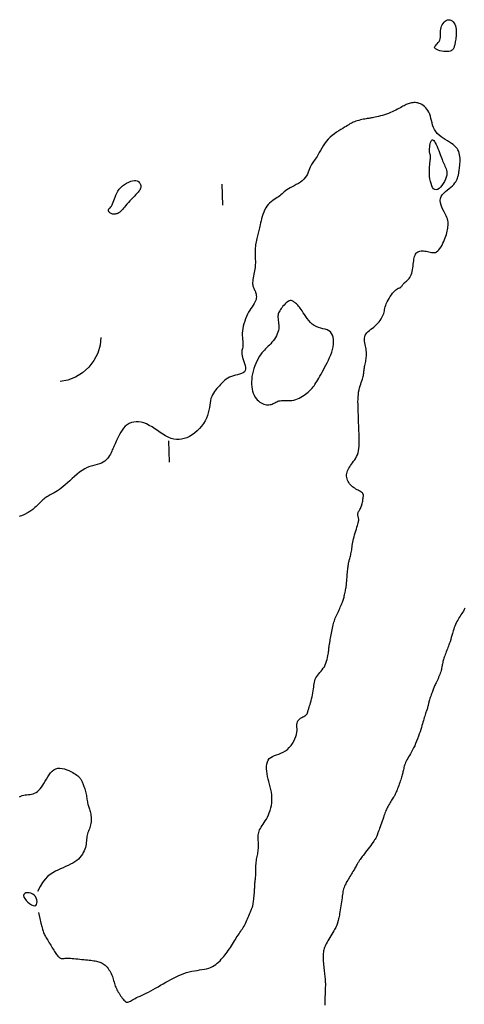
# Model space of a CAD drawing. Header units: millimetres. Extents: x 32690613 to 32693367, y 5343692 to 5344708.
# Tile 822 of 1009: x 32693179 to 32693200, y 5344105 to 5344152. Entities that reach past the tile are written whole.
import ezdxf

# ---------------------------------------------------------------- set-up
doc = ezdxf.new("R2010")
doc.units = ezdxf.units.MM
doc.header["$LTSCALE"] = 20
doc.layers.add('02-DGM_HL_492.50', color=92, linetype='Continuous')

msp = doc.modelspace()

# ---------------------------------------------------------------- linework, layer by layer
at = {"layer": '02-DGM_HL_492.50', "elevation": 492.5, "flags": 128}
for points in [[(32693199.077, 5344150.291), (32693199.066, 5344150.328), (32693199.077, 5344150.367), (32693199.105, 5344150.409), (32693199.143, 5344150.455), (32693199.188, 5344150.504), (32693199.234, 5344150.557), (32693199.277, 5344150.614), (32693199.312, 5344150.675), (32693199.334, 5344150.741), (32693199.347, 5344150.811), (32693199.352, 5344150.884), (32693199.353, 5344150.958), (32693199.352, 5344151.034), (32693199.353, 5344151.111), (32693199.359, 5344151.187), (32693199.372, 5344151.261), (32693199.395, 5344151.334), (32693199.427, 5344151.402), (32693199.467, 5344151.465), (32693199.513, 5344151.521), (32693199.564, 5344151.567), (32693199.618, 5344151.603), (32693199.674, 5344151.627), (32693199.73, 5344151.637), (32693199.786, 5344151.631), (32693199.839, 5344151.612), (32693199.89, 5344151.579), (32693199.937, 5344151.535), (32693199.98, 5344151.482), (32693200.016, 5344151.419), (32693200.047, 5344151.35), (32693200.069, 5344151.275), (32693200.084, 5344151.195), (32693200.091, 5344151.113), (32693200.093, 5344151.03), (32693200.09, 5344150.947), (32693200.083, 5344150.866), (32693200.073, 5344150.788), (32693200.063, 5344150.715), (32693200.052, 5344150.649), (32693200.043, 5344150.589), (32693200.034, 5344150.537), (32693200.026, 5344150.491), (32693200.017, 5344150.449), (32693200.008, 5344150.412), (32693199.998, 5344150.377), (32693199.987, 5344150.344), (32693199.974, 5344150.312), (32693199.958, 5344150.28), (32693199.938, 5344150.249), (32693199.914, 5344150.22), (32693199.883, 5344150.194), (32693199.845, 5344150.171), (32693199.798, 5344150.153), (32693199.741, 5344150.14), (32693199.672, 5344150.133), (32693199.591, 5344150.134), (32693199.503, 5344150.141), (32693199.411, 5344150.155), (32693199.322, 5344150.174), (32693199.238, 5344150.197), (32693199.166, 5344150.225), (32693199.111, 5344150.256)], [(32693199.62, 5344144.21), (32693199.585, 5344144.112), (32693199.538, 5344144.01), (32693199.48, 5344143.91), (32693199.416, 5344143.816), (32693199.347, 5344143.734), (32693199.276, 5344143.669), (32693199.206, 5344143.625), (32693199.139, 5344143.608), (32693199.079, 5344143.62), (32693199.024, 5344143.66), (32693198.976, 5344143.723), (32693198.934, 5344143.806), (32693198.899, 5344143.903), (32693198.871, 5344144.011), (32693198.849, 5344144.127), (32693198.834, 5344144.244), (32693198.826, 5344144.361), (32693198.823, 5344144.475), (32693198.825, 5344144.585), (32693198.831, 5344144.689), (32693198.838, 5344144.786), (32693198.847, 5344144.876), (32693198.856, 5344144.955), (32693198.864, 5344145.024), (32693198.87, 5344145.081), (32693198.873, 5344145.127), (32693198.875, 5344145.165), (32693198.875, 5344145.195), (32693198.873, 5344145.22), (32693198.869, 5344145.241), (32693198.865, 5344145.261), (32693198.859, 5344145.279), (32693198.852, 5344145.299), (32693198.845, 5344145.322), (32693198.838, 5344145.348), (32693198.832, 5344145.378), (32693198.828, 5344145.414), (32693198.825, 5344145.456), (32693198.825, 5344145.505), (32693198.829, 5344145.564), (32693198.836, 5344145.63), (32693198.847, 5344145.702), (32693198.862, 5344145.774), (32693198.881, 5344145.841), (32693198.903, 5344145.899), (32693198.928, 5344145.943), (32693198.957, 5344145.968), (32693198.99, 5344145.97), (32693199.025, 5344145.946), (32693199.063, 5344145.898), (32693199.102, 5344145.831), (32693199.142, 5344145.749), (32693199.182, 5344145.657), (32693199.222, 5344145.559), (32693199.261, 5344145.461), (32693199.297, 5344145.365), (32693199.33, 5344145.276), (32693199.361, 5344145.194), (32693199.391, 5344145.118), (32693199.419, 5344145.047), (32693199.446, 5344144.979), (32693199.473, 5344144.915), (32693199.5, 5344144.852), (32693199.528, 5344144.79), (32693199.556, 5344144.729), (32693199.584, 5344144.666), (32693199.61, 5344144.601), (32693199.63, 5344144.534), (32693199.643, 5344144.462), (32693199.647, 5344144.385), (32693199.64, 5344144.301)], [(32693184.974, 5344143.388), (32693184.911, 5344143.319), (32693184.842, 5344143.245), (32693184.77, 5344143.167), (32693184.697, 5344143.087), (32693184.625, 5344143.009), (32693184.556, 5344142.933), (32693184.493, 5344142.863), (32693184.437, 5344142.801), (32693184.39, 5344142.748), (32693184.352, 5344142.703), (32693184.321, 5344142.667), (32693184.295, 5344142.637), (32693184.274, 5344142.613), (32693184.257, 5344142.593), (32693184.241, 5344142.577), (32693184.226, 5344142.563), (32693184.211, 5344142.55), (32693184.194, 5344142.539), (32693184.177, 5344142.529), (32693184.159, 5344142.519), (32693184.14, 5344142.51), (32693184.12, 5344142.502), (32693184.098, 5344142.494), (32693184.074, 5344142.486), (32693184.049, 5344142.479), (32693184.022, 5344142.472), (32693183.995, 5344142.466), (32693183.966, 5344142.462), (32693183.936, 5344142.461), (32693183.905, 5344142.462), (32693183.874, 5344142.467), (32693183.842, 5344142.476), (32693183.811, 5344142.49), (32693183.78, 5344142.507), (32693183.751, 5344142.528), (32693183.726, 5344142.551), (32693183.706, 5344142.576), (32693183.691, 5344142.603), (32693183.682, 5344142.63), (32693183.682, 5344142.656), (32693183.691, 5344142.682), (32693183.707, 5344142.709), (32693183.729, 5344142.737), (32693183.756, 5344142.769), (32693183.786, 5344142.805), (32693183.818, 5344142.847), (32693183.849, 5344142.897), (32693183.879, 5344142.956), (32693183.907, 5344143.024), (32693183.933, 5344143.101), (32693183.961, 5344143.185), (32693183.992, 5344143.273), (32693184.028, 5344143.364), (32693184.071, 5344143.456), (32693184.123, 5344143.547), (32693184.186, 5344143.635), (32693184.262, 5344143.718), (32693184.348, 5344143.796), (32693184.441, 5344143.866), (32693184.538, 5344143.927), (32693184.636, 5344143.977), (32693184.732, 5344144.016), (32693184.823, 5344144.041), (32693184.906, 5344144.052), (32693184.979, 5344144.048), (32693185.041, 5344144.029), (32693185.093, 5344144), (32693185.134, 5344143.962), (32693185.166, 5344143.918), (32693185.189, 5344143.87), (32693185.203, 5344143.82), (32693185.209, 5344143.772), (32693185.207, 5344143.727), (32693185.197, 5344143.684), (32693185.179, 5344143.641), (32693185.154, 5344143.598), (32693185.12, 5344143.552), (32693185.079, 5344143.503), (32693185.03, 5344143.449)], [(32693193.041, 5344134.018), (32693193.099, 5344134.065), (32693193.153, 5344134.113), (32693193.203, 5344134.16), (32693193.25, 5344134.209), (32693193.295, 5344134.26), (32693193.339, 5344134.314), (32693193.382, 5344134.371), (32693193.425, 5344134.433), (32693193.468, 5344134.5), (32693193.513, 5344134.572), (32693193.56, 5344134.649), (32693193.608, 5344134.732), (32693193.657, 5344134.82), (32693193.709, 5344134.913), (32693193.764, 5344135.012), (32693193.821, 5344135.116), (32693193.88, 5344135.225), (32693193.941, 5344135.338), (32693194.002, 5344135.456), (32693194.061, 5344135.577), (32693194.117, 5344135.7), (32693194.168, 5344135.825), (32693194.213, 5344135.951), (32693194.25, 5344136.078), (32693194.278, 5344136.203), (32693194.295, 5344136.327), (32693194.302, 5344136.446), (32693194.298, 5344136.559), (32693194.281, 5344136.664), (32693194.252, 5344136.758), (32693194.208, 5344136.84), (32693194.151, 5344136.908), (32693194.079, 5344136.96), (32693193.995, 5344137.001), (32693193.901, 5344137.033), (32693193.801, 5344137.061), (32693193.697, 5344137.089), (32693193.591, 5344137.12), (32693193.488, 5344137.16), (32693193.388, 5344137.212), (32693193.296, 5344137.278), (32693193.21, 5344137.356), (32693193.131, 5344137.444), (32693193.058, 5344137.537), (32693192.99, 5344137.633), (32693192.928, 5344137.727), (32693192.872, 5344137.817), (32693192.819, 5344137.898), (32693192.772, 5344137.969), (32693192.728, 5344138.029), (32693192.687, 5344138.081), (32693192.649, 5344138.126), (32693192.613, 5344138.165), (32693192.579, 5344138.2), (32693192.546, 5344138.231), (32693192.513, 5344138.261), (32693192.481, 5344138.291), (32693192.448, 5344138.32), (32693192.414, 5344138.345), (32693192.379, 5344138.366), (32693192.342, 5344138.381), (32693192.303, 5344138.388), (32693192.262, 5344138.387), (32693192.217, 5344138.375), (32693192.169, 5344138.352), (32693192.119, 5344138.319), (32693192.068, 5344138.278), (32693192.016, 5344138.23), (32693191.965, 5344138.178), (32693191.916, 5344138.123), (32693191.87, 5344138.067), (32693191.828, 5344138.012), (32693191.791, 5344137.96), (32693191.759, 5344137.909), (32693191.732, 5344137.86), (32693191.711, 5344137.81), (32693191.695, 5344137.759), (32693191.684, 5344137.706), (32693191.678, 5344137.65), (32693191.678, 5344137.589), (32693191.683, 5344137.525), (32693191.691, 5344137.455), (32693191.701, 5344137.382), (32693191.71, 5344137.306), (32693191.716, 5344137.227), (32693191.719, 5344137.145), (32693191.714, 5344137.063), (32693191.702, 5344136.979), (32693191.679, 5344136.895), (32693191.647, 5344136.811), (32693191.608, 5344136.728), (32693191.562, 5344136.647), (32693191.51, 5344136.568), (32693191.455, 5344136.492), (32693191.397, 5344136.42), (32693191.337, 5344136.353), (32693191.277, 5344136.29), (32693191.217, 5344136.231), (32693191.156, 5344136.173), (32693191.096, 5344136.114), (32693191.036, 5344136.053), (32693190.976, 5344135.987), (32693190.916, 5344135.915), (32693190.857, 5344135.834), (32693190.798, 5344135.743), (32693190.741, 5344135.643), (32693190.685, 5344135.536), (32693190.633, 5344135.422), (32693190.585, 5344135.303), (32693190.542, 5344135.18), (32693190.505, 5344135.055), (32693190.475, 5344134.929), (32693190.453, 5344134.804), (32693190.438, 5344134.679), (32693190.431, 5344134.557), (32693190.432, 5344134.438), (32693190.44, 5344134.323), (32693190.456, 5344134.213), (32693190.48, 5344134.11), (32693190.511, 5344134.013), (32693190.55, 5344133.925), (32693190.595, 5344133.845), (32693190.645, 5344133.772), (32693190.7, 5344133.708), (32693190.759, 5344133.652), (32693190.82, 5344133.603), (32693190.883, 5344133.563), (32693190.947, 5344133.53), (32693191.01, 5344133.505), (32693191.073, 5344133.487), (32693191.134, 5344133.477), (32693191.194, 5344133.472), (32693191.252, 5344133.473), (32693191.307, 5344133.48), (32693191.358, 5344133.491), (32693191.407, 5344133.506), (32693191.451, 5344133.525), (32693191.493, 5344133.547), (32693191.534, 5344133.57), (32693191.575, 5344133.593), (32693191.618, 5344133.615), (32693191.665, 5344133.635), (32693191.717, 5344133.651), (32693191.776, 5344133.663), (32693191.842, 5344133.669), (32693191.915, 5344133.67), (32693191.993, 5344133.67), (32693192.076, 5344133.669), (32693192.162, 5344133.669), (32693192.25, 5344133.673), (32693192.339, 5344133.681), (32693192.428, 5344133.696), (32693192.515, 5344133.719), (32693192.6, 5344133.75), (32693192.682, 5344133.786), (32693192.761, 5344133.828), (32693192.837, 5344133.873), (32693192.909, 5344133.92), (32693192.977, 5344133.969)], [(32693180.177, 5344110.342), (32693180.106, 5344110.394), (32693180.025, 5344110.43), (32693179.941, 5344110.45), (32693179.86, 5344110.455), (32693179.787, 5344110.444), (32693179.729, 5344110.418), (32693179.69, 5344110.378), (32693179.678, 5344110.322), (32693179.695, 5344110.254), (32693179.738, 5344110.176), (32693179.801, 5344110.096), (32693179.877, 5344110.017), (32693179.961, 5344109.947), (32693180.046, 5344109.891), (32693180.127, 5344109.854), (32693180.197, 5344109.842), (32693180.251, 5344109.859), (32693180.288, 5344109.901), (32693180.309, 5344109.961), (32693180.314, 5344110.035), (32693180.303, 5344110.115), (32693180.277, 5344110.197), (32693180.235, 5344110.275)]]:
    msp.add_lwpolyline(points, close=True, dxfattribs=at)
for points in [[(32693180.376, 5344109.516), (32693180.443, 5344109.239), (32693180.496, 5344109.023), (32693180.536, 5344108.859), (32693180.568, 5344108.736), (32693180.594, 5344108.647), (32693180.616, 5344108.581), (32693180.636, 5344108.53), (32693180.659, 5344108.484), (32693180.684, 5344108.437), (32693180.713, 5344108.385), (32693180.745, 5344108.332), (32693180.779, 5344108.275), (32693180.815, 5344108.217), (32693180.852, 5344108.158), (32693180.889, 5344108.097), (32693180.926, 5344108.036), (32693180.963, 5344107.975), (32693180.998, 5344107.914), (32693181.033, 5344107.855), (32693181.068, 5344107.797), (32693181.102, 5344107.74), (32693181.136, 5344107.687), (32693181.169, 5344107.636), (32693181.202, 5344107.588), (32693181.235, 5344107.545), (32693181.268, 5344107.505), (32693181.3, 5344107.47), (32693181.331, 5344107.439), (32693181.362, 5344107.412), (32693181.392, 5344107.39), (32693181.42, 5344107.373), (32693181.447, 5344107.361), (32693181.473, 5344107.354), (32693181.499, 5344107.352), (32693181.527, 5344107.352), (32693181.557, 5344107.355), (32693181.592, 5344107.358), (32693181.633, 5344107.362), (32693181.682, 5344107.365), (32693181.739, 5344107.367), (32693181.807, 5344107.366), (32693181.883, 5344107.362), (32693181.966, 5344107.357), (32693182.055, 5344107.35), (32693182.148, 5344107.342), (32693182.242, 5344107.333), (32693182.336, 5344107.323), (32693182.429, 5344107.313), (32693182.519, 5344107.304), (32693182.606, 5344107.295), (32693182.689, 5344107.286), (32693182.769, 5344107.277), (32693182.845, 5344107.268), (32693182.917, 5344107.258), (32693182.986, 5344107.248), (32693183.051, 5344107.237), (32693183.112, 5344107.226), (32693183.17, 5344107.213), (32693183.224, 5344107.199), (32693183.277, 5344107.181), (32693183.328, 5344107.16), (32693183.377, 5344107.136), (32693183.426, 5344107.107), (32693183.474, 5344107.072), (32693183.523, 5344107.032), (32693183.571, 5344106.987), (32693183.617, 5344106.937), (32693183.663, 5344106.883), (32693183.706, 5344106.826), (32693183.746, 5344106.765), (32693183.783, 5344106.703), (32693183.815, 5344106.639), (32693183.844, 5344106.573), (32693183.868, 5344106.507), (32693183.889, 5344106.441), (32693183.908, 5344106.375), (32693183.926, 5344106.309), (32693183.944, 5344106.244), (32693183.962, 5344106.179), (32693183.982, 5344106.117), (32693184.004, 5344106.056), (32693184.028, 5344105.997), (32693184.054, 5344105.938), (32693184.082, 5344105.881), (32693184.113, 5344105.824), (32693184.145, 5344105.767), (32693184.179, 5344105.711), (32693184.215, 5344105.653), (32693184.253, 5344105.596), (32693184.292, 5344105.539), (32693184.332, 5344105.484), (32693184.373, 5344105.433), (32693184.413, 5344105.388), (32693184.453, 5344105.349), (32693184.492, 5344105.319), (32693184.53, 5344105.3), (32693184.567, 5344105.291), (32693184.602, 5344105.293), (32693184.639, 5344105.303), (32693184.677, 5344105.321), (32693184.718, 5344105.345), (32693184.764, 5344105.373), (32693184.815, 5344105.405), (32693184.872, 5344105.438), (32693184.937, 5344105.472), (32693185.01, 5344105.507), (32693185.089, 5344105.543), (32693185.174, 5344105.582), (32693185.265, 5344105.623), (32693185.362, 5344105.668), (32693185.463, 5344105.716), (32693185.568, 5344105.769), (32693185.677, 5344105.827), (32693185.79, 5344105.889), (32693185.905, 5344105.955), (32693186.022, 5344106.023), (32693186.142, 5344106.092), (32693186.262, 5344106.162), (32693186.384, 5344106.232), (32693186.507, 5344106.3), (32693186.629, 5344106.366), (32693186.752, 5344106.43), (32693186.874, 5344106.49), (32693186.997, 5344106.546), (32693187.12, 5344106.597), (32693187.244, 5344106.644), (32693187.367, 5344106.685), (32693187.491, 5344106.72), (32693187.615, 5344106.749), (32693187.738, 5344106.772), (32693187.86, 5344106.792), (32693187.979, 5344106.811), (32693188.094, 5344106.829), (32693188.205, 5344106.849), (32693188.311, 5344106.873), (32693188.411, 5344106.901), (32693188.503, 5344106.936), (32693188.589, 5344106.977), (32693188.669, 5344107.023), (32693188.744, 5344107.074), (32693188.815, 5344107.13), (32693188.881, 5344107.188), (32693188.945, 5344107.25), (32693189.006, 5344107.314), (32693189.065, 5344107.38), (32693189.123, 5344107.447), (32693189.178, 5344107.516), (32693189.233, 5344107.586), (32693189.286, 5344107.657), (32693189.337, 5344107.73), (32693189.388, 5344107.804), (32693189.437, 5344107.878), (32693189.486, 5344107.954), (32693189.533, 5344108.03), (32693189.58, 5344108.105), (32693189.626, 5344108.18), (32693189.67, 5344108.253), (32693189.714, 5344108.325), (32693189.758, 5344108.394), (32693189.8, 5344108.46), (32693189.842, 5344108.522), (32693189.883, 5344108.582), (32693189.923, 5344108.64), (32693189.963, 5344108.698), (32693190.002, 5344108.756), (32693190.04, 5344108.816), (32693190.077, 5344108.877), (32693190.113, 5344108.942), (32693190.149, 5344109.012), (32693190.183, 5344109.084), (32693190.216, 5344109.157), (32693190.248, 5344109.231), (32693190.278, 5344109.303), (32693190.306, 5344109.373), (32693190.332, 5344109.438), (32693190.356, 5344109.498), (32693190.377, 5344109.551), (32693190.396, 5344109.598), (32693190.413, 5344109.639), (32693190.428, 5344109.674), (32693190.441, 5344109.706), (32693190.453, 5344109.734), (32693190.463, 5344109.758), (32693190.472, 5344109.78), (32693190.479, 5344109.801), (32693190.486, 5344109.821), (32693190.492, 5344109.843), (32693190.497, 5344109.867), (32693190.503, 5344109.895), (32693190.508, 5344109.928), (32693190.514, 5344109.969), (32693190.52, 5344110.019), (32693190.527, 5344110.077), (32693190.534, 5344110.144), (32693190.542, 5344110.216), (32693190.55, 5344110.291), (32693190.557, 5344110.368), (32693190.564, 5344110.443), (32693190.57, 5344110.515), (32693190.575, 5344110.581), (32693190.578, 5344110.64), (32693190.581, 5344110.693), (32693190.583, 5344110.739), (32693190.584, 5344110.782), (32693190.586, 5344110.821), (32693190.587, 5344110.857), (32693190.59, 5344110.893), (32693190.593, 5344110.93), (32693190.597, 5344110.967), (32693190.602, 5344111.006), (32693190.608, 5344111.048), (32693190.614, 5344111.092), (32693190.62, 5344111.14), (32693190.626, 5344111.191), (32693190.63, 5344111.246), (32693190.634, 5344111.306), (32693190.636, 5344111.372), (32693190.637, 5344111.441), (32693190.638, 5344111.513), (32693190.638, 5344111.588), (32693190.64, 5344111.664), (32693190.642, 5344111.741), (32693190.646, 5344111.817), (32693190.653, 5344111.891), (32693190.661, 5344111.963), (32693190.672, 5344112.033), (32693190.684, 5344112.101), (32693190.697, 5344112.167), (32693190.71, 5344112.232), (32693190.723, 5344112.296), (32693190.734, 5344112.36), (32693190.743, 5344112.423), (32693190.75, 5344112.485), (32693190.754, 5344112.548), (32693190.757, 5344112.611), (32693190.758, 5344112.673), (32693190.757, 5344112.736), (32693190.756, 5344112.798), (32693190.754, 5344112.861), (32693190.751, 5344112.923), (32693190.749, 5344112.986), (32693190.748, 5344113.048), (32693190.748, 5344113.111), (32693190.752, 5344113.174), (32693190.759, 5344113.236), (32693190.772, 5344113.299), (32693190.79, 5344113.363), (32693190.815, 5344113.426), (32693190.847, 5344113.49), (32693190.886, 5344113.555), (32693190.93, 5344113.623), (32693190.978, 5344113.693), (32693191.029, 5344113.768), (32693191.08, 5344113.847), (32693191.131, 5344113.932), (32693191.181, 5344114.024), (32693191.228, 5344114.124), (32693191.271, 5344114.23), (32693191.309, 5344114.342), (32693191.341, 5344114.458), (32693191.367, 5344114.578), (32693191.385, 5344114.701), (32693191.395, 5344114.825), (32693191.395, 5344114.95), (32693191.385, 5344115.075), (32693191.367, 5344115.199), (32693191.342, 5344115.323), (32693191.313, 5344115.447), (32693191.281, 5344115.571), (32693191.248, 5344115.695), (32693191.217, 5344115.819), (32693191.189, 5344115.943), (32693191.166, 5344116.067), (32693191.15, 5344116.189), (32693191.142, 5344116.307), (32693191.143, 5344116.42), (32693191.155, 5344116.526), (32693191.178, 5344116.623), (32693191.216, 5344116.708), (32693191.268, 5344116.78), (32693191.335, 5344116.838), (32693191.416, 5344116.885), (32693191.508, 5344116.924), (32693191.608, 5344116.96), (32693191.712, 5344116.996), (32693191.819, 5344117.036), (32693191.924, 5344117.084), (32693192.027, 5344117.143), (32693192.123, 5344117.217), (32693192.213, 5344117.303), (32693192.294, 5344117.399), (32693192.367, 5344117.502), (32693192.43, 5344117.609), (32693192.482, 5344117.717), (32693192.524, 5344117.824), (32693192.553, 5344117.926), (32693192.57, 5344118.022), (32693192.577, 5344118.11), (32693192.578, 5344118.193), (32693192.575, 5344118.268), (32693192.572, 5344118.338), (32693192.572, 5344118.402), (32693192.578, 5344118.46), (32693192.593, 5344118.514), (32693192.619, 5344118.562), (32693192.656, 5344118.606), (32693192.699, 5344118.646), (32693192.748, 5344118.682), (32693192.799, 5344118.715), (32693192.849, 5344118.745), (32693192.897, 5344118.772), (32693192.939, 5344118.797), (32693192.975, 5344118.821), (32693193.003, 5344118.842), (32693193.025, 5344118.862), (32693193.042, 5344118.881), (32693193.055, 5344118.898), (32693193.064, 5344118.913), (32693193.07, 5344118.928), (32693193.075, 5344118.941), (32693193.079, 5344118.953), (32693193.083, 5344118.964), (32693193.085, 5344118.975), (32693193.088, 5344118.986), (32693193.09, 5344118.996), (32693193.092, 5344119.007), (32693193.095, 5344119.018), (32693193.098, 5344119.029), (32693193.101, 5344119.042), (32693193.106, 5344119.057), (32693193.111, 5344119.076), (32693193.119, 5344119.1), (32693193.128, 5344119.13), (32693193.139, 5344119.168), (32693193.154, 5344119.215), (32693193.171, 5344119.273), (32693193.191, 5344119.342), (32693193.214, 5344119.42), (32693193.238, 5344119.507), (32693193.262, 5344119.599), (32693193.286, 5344119.694), (32693193.309, 5344119.791), (32693193.329, 5344119.888), (32693193.346, 5344119.981), (32693193.358, 5344120.071), (32693193.369, 5344120.156), (32693193.378, 5344120.237), (32693193.387, 5344120.314), (32693193.4, 5344120.388), (32693193.416, 5344120.458), (32693193.438, 5344120.526), (32693193.468, 5344120.591), (32693193.506, 5344120.654), (32693193.552, 5344120.715), (32693193.602, 5344120.777), (32693193.657, 5344120.839), (32693193.712, 5344120.904), (32693193.767, 5344120.971), (32693193.819, 5344121.042), (32693193.867, 5344121.118), (32693193.908, 5344121.2), (32693193.944, 5344121.286), (32693193.974, 5344121.373), (32693193.999, 5344121.461), (32693194.02, 5344121.547), (32693194.036, 5344121.628), (32693194.05, 5344121.704), (32693194.06, 5344121.771), (32693194.068, 5344121.83), (32693194.073, 5344121.879), (32693194.078, 5344121.921), (32693194.081, 5344121.957), (32693194.083, 5344121.989), (32693194.085, 5344122.018), (32693194.087, 5344122.045), (32693194.09, 5344122.072), (32693194.094, 5344122.1), (32693194.098, 5344122.13), (32693194.104, 5344122.162), (32693194.111, 5344122.198), (32693194.118, 5344122.239), (32693194.127, 5344122.285), (32693194.137, 5344122.337), (32693194.148, 5344122.397), (32693194.159, 5344122.463), (32693194.172, 5344122.536), (32693194.185, 5344122.614), (32693194.2, 5344122.694), (32693194.215, 5344122.776), (32693194.23, 5344122.858), (32693194.247, 5344122.938), (32693194.264, 5344123.015), (32693194.281, 5344123.087), (32693194.299, 5344123.155), (32693194.318, 5344123.219), (32693194.339, 5344123.282), (32693194.36, 5344123.343), (32693194.384, 5344123.404), (32693194.409, 5344123.465), (32693194.436, 5344123.528), (32693194.465, 5344123.592), (32693194.496, 5344123.659), (32693194.527, 5344123.726), (32693194.559, 5344123.793), (32693194.59, 5344123.859), (32693194.62, 5344123.924), (32693194.649, 5344123.986), (32693194.675, 5344124.045), (32693194.698, 5344124.101), (32693194.718, 5344124.154), (32693194.736, 5344124.205), (32693194.753, 5344124.254), (32693194.767, 5344124.303), (32693194.781, 5344124.353), (32693194.795, 5344124.404), (32693194.808, 5344124.457), (32693194.821, 5344124.513), (32693194.834, 5344124.571), (32693194.847, 5344124.63), (32693194.859, 5344124.689), (32693194.871, 5344124.745), (32693194.881, 5344124.799), (32693194.891, 5344124.849), (32693194.898, 5344124.894), (32693194.904, 5344124.934), (32693194.908, 5344124.968), (32693194.912, 5344125.001), (32693194.914, 5344125.033), (32693194.917, 5344125.067), (32693194.919, 5344125.105), (32693194.922, 5344125.149), (32693194.925, 5344125.201), (32693194.93, 5344125.262), (32693194.936, 5344125.33), (32693194.942, 5344125.404), (32693194.95, 5344125.481), (32693194.957, 5344125.559), (32693194.965, 5344125.636), (32693194.972, 5344125.708), (32693194.979, 5344125.775), (32693194.986, 5344125.834), (32693194.993, 5344125.886), (32693195, 5344125.932), (32693195.007, 5344125.975), (32693195.014, 5344126.015), (32693195.022, 5344126.055), (32693195.032, 5344126.094), (32693195.042, 5344126.136), (32693195.055, 5344126.18), (32693195.068, 5344126.228), (32693195.082, 5344126.279), (32693195.096, 5344126.332), (32693195.111, 5344126.388), (32693195.124, 5344126.446), (32693195.137, 5344126.506), (32693195.149, 5344126.568), (32693195.159, 5344126.632), (32693195.169, 5344126.698), (32693195.178, 5344126.766), (32693195.187, 5344126.837), (32693195.198, 5344126.912), (32693195.211, 5344126.989), (32693195.226, 5344127.07), (32693195.245, 5344127.156), (32693195.268, 5344127.246), (32693195.294, 5344127.338), (32693195.322, 5344127.431), (32693195.35, 5344127.523), (32693195.379, 5344127.611), (32693195.405, 5344127.695), (32693195.43, 5344127.772), (32693195.45, 5344127.84), (32693195.466, 5344127.899), (32693195.478, 5344127.948), (32693195.486, 5344127.989), (32693195.49, 5344128.024), (32693195.491, 5344128.055), (32693195.49, 5344128.082), (32693195.486, 5344128.108), (32693195.48, 5344128.133), (32693195.474, 5344128.16), (32693195.466, 5344128.187), (32693195.459, 5344128.216), (32693195.454, 5344128.245), (32693195.45, 5344128.275), (32693195.448, 5344128.306), (32693195.451, 5344128.337), (32693195.457, 5344128.369), (32693195.469, 5344128.401), (32693195.485, 5344128.433), (32693195.504, 5344128.467), (32693195.525, 5344128.502), (32693195.547, 5344128.539), (32693195.57, 5344128.579), (32693195.592, 5344128.621), (32693195.611, 5344128.667), (32693195.629, 5344128.716), (32693195.643, 5344128.768), (32693195.656, 5344128.821), (32693195.666, 5344128.875), (32693195.675, 5344128.927), (32693195.683, 5344128.976), (32693195.689, 5344129.023), (32693195.695, 5344129.064), (32693195.7, 5344129.099), (32693195.704, 5344129.13), (32693195.708, 5344129.155), (32693195.711, 5344129.177), (32693195.712, 5344129.197), (32693195.711, 5344129.214), (32693195.709, 5344129.23), (32693195.705, 5344129.245), (32693195.698, 5344129.261), (32693195.689, 5344129.277), (32693195.676, 5344129.293), (32693195.66, 5344129.311), (32693195.639, 5344129.329), (32693195.614, 5344129.349), (32693195.583, 5344129.37), (32693195.547, 5344129.392), (32693195.505, 5344129.415), (32693195.458, 5344129.441), (32693195.408, 5344129.468), (32693195.355, 5344129.498), (32693195.301, 5344129.531), (32693195.246, 5344129.567), (32693195.194, 5344129.606), (32693195.143, 5344129.649), (32693195.097, 5344129.696), (32693195.054, 5344129.747), (32693195.016, 5344129.8), (32693194.984, 5344129.857), (32693194.957, 5344129.915), (32693194.937, 5344129.975), (32693194.923, 5344130.037), (32693194.917, 5344130.099), (32693194.919, 5344130.162), (32693194.927, 5344130.225), (32693194.943, 5344130.288), (32693194.965, 5344130.351), (32693194.992, 5344130.415), (32693195.026, 5344130.479), (32693195.063, 5344130.543), (32693195.106, 5344130.607), (32693195.152, 5344130.671), (32693195.2, 5344130.737), (32693195.25, 5344130.805), (32693195.299, 5344130.875), (32693195.345, 5344130.949), (32693195.388, 5344131.028), (32693195.426, 5344131.113), (32693195.458, 5344131.204), (32693195.481, 5344131.303), (32693195.498, 5344131.408), (32693195.509, 5344131.519), (32693195.514, 5344131.634), (32693195.515, 5344131.753), (32693195.514, 5344131.875), (32693195.51, 5344131.999), (32693195.505, 5344132.124), (32693195.5, 5344132.249), (32693195.496, 5344132.373), (32693195.491, 5344132.498), (32693195.486, 5344132.623), (32693195.481, 5344132.748), (32693195.476, 5344132.873), (32693195.471, 5344132.998), (32693195.466, 5344133.123), (32693195.461, 5344133.248), (32693195.457, 5344133.372), (32693195.455, 5344133.495), (32693195.454, 5344133.616), (32693195.456, 5344133.734), (32693195.461, 5344133.85), (32693195.471, 5344133.961), (32693195.485, 5344134.069), (32693195.504, 5344134.171), (32693195.527, 5344134.268), (32693195.554, 5344134.361), (32693195.581, 5344134.448), (32693195.609, 5344134.53), (32693195.636, 5344134.606), (32693195.66, 5344134.678), (32693195.681, 5344134.744), (32693195.697, 5344134.804), (32693195.709, 5344134.861), (32693195.718, 5344134.914), (32693195.724, 5344134.964), (32693195.73, 5344135.013), (32693195.735, 5344135.062), (32693195.741, 5344135.112), (32693195.748, 5344135.163), (32693195.757, 5344135.217), (32693195.769, 5344135.273), (32693195.781, 5344135.331), (32693195.795, 5344135.391), (32693195.808, 5344135.452), (32693195.82, 5344135.514), (32693195.831, 5344135.577), (32693195.84, 5344135.639), (32693195.847, 5344135.702), (32693195.851, 5344135.765), (32693195.853, 5344135.829), (32693195.851, 5344135.893), (32693195.848, 5344135.959), (32693195.841, 5344136.026), (32693195.832, 5344136.096), (32693195.82, 5344136.167), (32693195.806, 5344136.24), (32693195.791, 5344136.315), (32693195.777, 5344136.391), (32693195.766, 5344136.467), (32693195.761, 5344136.542), (32693195.763, 5344136.614), (32693195.775, 5344136.684), (32693195.797, 5344136.75), (32693195.832, 5344136.811), (32693195.878, 5344136.869), (32693195.933, 5344136.924), (32693195.995, 5344136.978), (32693196.062, 5344137.031), (32693196.131, 5344137.084), (32693196.2, 5344137.139), (32693196.268, 5344137.197), (32693196.332, 5344137.258), (32693196.392, 5344137.321), (32693196.448, 5344137.387), (32693196.498, 5344137.454), (32693196.544, 5344137.522), (32693196.583, 5344137.589), (32693196.617, 5344137.655), (32693196.645, 5344137.72), (32693196.666, 5344137.782), (32693196.683, 5344137.843), (32693196.697, 5344137.904), (32693196.71, 5344137.966), (32693196.724, 5344138.029), (32693196.741, 5344138.095), (32693196.763, 5344138.165), (32693196.791, 5344138.24), (32693196.828, 5344138.321), (32693196.872, 5344138.406), (32693196.921, 5344138.491), (32693196.974, 5344138.576), (32693197.029, 5344138.657), (32693197.085, 5344138.732), (32693197.139, 5344138.798), (32693197.19, 5344138.853), (32693197.238, 5344138.895), (32693197.281, 5344138.927), (32693197.319, 5344138.949), (32693197.354, 5344138.965), (32693197.386, 5344138.976), (32693197.414, 5344138.985), (32693197.439, 5344138.994), (32693197.46, 5344139.005), (32693197.479, 5344139.021), (32693197.497, 5344139.04), (32693197.514, 5344139.063), (32693197.531, 5344139.089), (32693197.549, 5344139.117), (32693197.57, 5344139.146), (32693197.595, 5344139.176), (32693197.624, 5344139.207), (32693197.658, 5344139.238), (32693197.697, 5344139.27), (32693197.738, 5344139.303), (32693197.781, 5344139.34), (32693197.824, 5344139.381), (32693197.865, 5344139.427), (32693197.904, 5344139.479), (32693197.938, 5344139.539), (32693197.966, 5344139.607), (32693197.99, 5344139.681), (32693198.009, 5344139.761), (32693198.025, 5344139.845), (32693198.039, 5344139.93), (32693198.051, 5344140.016), (32693198.062, 5344140.101), (32693198.072, 5344140.184), (32693198.083, 5344140.262), (32693198.096, 5344140.335), (32693198.11, 5344140.403), (32693198.127, 5344140.466), (32693198.148, 5344140.523), (32693198.173, 5344140.573), (32693198.202, 5344140.617), (32693198.237, 5344140.653), (32693198.278, 5344140.682), (32693198.324, 5344140.704), (32693198.375, 5344140.72), (32693198.429, 5344140.729), (32693198.487, 5344140.732), (32693198.548, 5344140.73), (32693198.61, 5344140.723), (32693198.672, 5344140.712), (32693198.735, 5344140.697), (32693198.799, 5344140.681), (32693198.861, 5344140.666), (32693198.923, 5344140.654), (32693198.985, 5344140.648), (32693199.045, 5344140.65), (32693199.104, 5344140.663), (32693199.162, 5344140.69), (32693199.218, 5344140.73), (32693199.271, 5344140.785), (32693199.323, 5344140.85), (32693199.372, 5344140.924), (32693199.418, 5344141.005), (32693199.461, 5344141.089), (32693199.501, 5344141.176), (32693199.537, 5344141.263), (32693199.569, 5344141.348), (32693199.598, 5344141.429), (32693199.623, 5344141.509), (32693199.644, 5344141.585), (32693199.663, 5344141.659), (32693199.678, 5344141.729), (32693199.69, 5344141.797), (32693199.7, 5344141.861), (32693199.707, 5344141.923), (32693199.71, 5344141.983), (32693199.709, 5344142.042), (32693199.703, 5344142.103), (32693199.69, 5344142.167), (32693199.671, 5344142.236), (32693199.644, 5344142.31), (32693199.608, 5344142.392), (32693199.563, 5344142.482), (32693199.512, 5344142.579), (32693199.461, 5344142.681), (32693199.413, 5344142.786), (32693199.373, 5344142.893), (32693199.345, 5344142.998), (32693199.333, 5344143.101), (32693199.342, 5344143.199), (32693199.376, 5344143.29), (32693199.429, 5344143.375), (32693199.499, 5344143.455), (32693199.579, 5344143.531), (32693199.665, 5344143.603), (32693199.753, 5344143.672), (32693199.838, 5344143.739), (32693199.914, 5344143.805), (32693199.978, 5344143.87), (32693200.03, 5344143.934), (32693200.073, 5344143.996), (32693200.106, 5344144.056), (32693200.132, 5344144.114), (32693200.152, 5344144.168), (32693200.167, 5344144.219), (32693200.179, 5344144.265), (32693200.189, 5344144.307), (32693200.198, 5344144.347), (32693200.205, 5344144.385), (32693200.211, 5344144.423), (32693200.217, 5344144.464), (32693200.224, 5344144.509), (32693200.23, 5344144.559), (32693200.238, 5344144.618), (32693200.246, 5344144.685), (32693200.255, 5344144.76), (32693200.262, 5344144.841), (32693200.268, 5344144.926), (32693200.271, 5344145.013), (32693200.27, 5344145.1), (32693200.264, 5344145.186), (32693200.251, 5344145.269), (32693200.232, 5344145.347), (32693200.205, 5344145.421), (32693200.17, 5344145.491), (32693200.127, 5344145.558), (32693200.076, 5344145.622), (32693200.015, 5344145.684), (32693199.944, 5344145.745), (32693199.863, 5344145.804), (32693199.773, 5344145.863), (32693199.675, 5344145.923), (32693199.574, 5344145.985), (32693199.472, 5344146.05), (32693199.372, 5344146.118), (32693199.277, 5344146.192), (32693199.192, 5344146.272), (32693199.119, 5344146.359), (32693199.06, 5344146.454), (32693199.014, 5344146.555), (32693198.977, 5344146.661), (32693198.947, 5344146.769), (32693198.92, 5344146.877), (32693198.895, 5344146.983), (32693198.868, 5344147.086), (32693198.837, 5344147.182), (32693198.798, 5344147.27), (32693198.753, 5344147.351), (32693198.703, 5344147.423), (32693198.647, 5344147.487), (32693198.589, 5344147.544), (32693198.527, 5344147.592), (32693198.464, 5344147.632), (32693198.401, 5344147.665), (32693198.337, 5344147.69), (32693198.274, 5344147.708), (32693198.212, 5344147.719), (32693198.152, 5344147.725), (32693198.092, 5344147.725), (32693198.035, 5344147.721), (32693197.98, 5344147.713), (32693197.927, 5344147.702), (32693197.876, 5344147.689), (32693197.828, 5344147.672), (32693197.78, 5344147.654), (32693197.731, 5344147.632), (32693197.682, 5344147.608), (32693197.63, 5344147.581), (32693197.576, 5344147.552), (32693197.517, 5344147.519), (32693197.453, 5344147.484), (32693197.385, 5344147.447), (32693197.312, 5344147.409), (32693197.234, 5344147.369), (32693197.153, 5344147.33), (32693197.068, 5344147.291), (32693196.98, 5344147.253), (32693196.889, 5344147.217), (32693196.796, 5344147.183), (32693196.701, 5344147.152), (32693196.607, 5344147.124), (32693196.515, 5344147.098), (32693196.427, 5344147.075), (32693196.344, 5344147.055), (32693196.269, 5344147.038), (32693196.202, 5344147.023), (32693196.145, 5344147.012), (32693196.095, 5344147.003), (32693196.052, 5344146.995), (32693196.011, 5344146.989), (32693195.972, 5344146.983), (32693195.931, 5344146.977), (32693195.886, 5344146.97), (32693195.835, 5344146.961), (32693195.776, 5344146.951), (32693195.711, 5344146.938), (32693195.641, 5344146.923), (32693195.569, 5344146.907), (32693195.495, 5344146.888), (32693195.423, 5344146.869), (32693195.353, 5344146.847), (32693195.288, 5344146.825), (32693195.23, 5344146.801), (32693195.176, 5344146.775), (32693195.124, 5344146.747), (32693195.072, 5344146.717), (32693195.018, 5344146.684), (32693194.96, 5344146.647), (32693194.896, 5344146.606), (32693194.822, 5344146.56), (32693194.738, 5344146.51), (32693194.646, 5344146.455), (32693194.548, 5344146.394), (32693194.445, 5344146.327), (32693194.342, 5344146.254), (32693194.239, 5344146.174), (32693194.14, 5344146.088), (32693194.046, 5344145.994), (32693193.96, 5344145.893), (32693193.881, 5344145.788), (32693193.809, 5344145.679), (32693193.744, 5344145.571), (32693193.683, 5344145.466), (32693193.627, 5344145.365), (32693193.575, 5344145.272), (32693193.527, 5344145.19), (32693193.481, 5344145.119), (32693193.438, 5344145.057), (32693193.397, 5344145.003), (32693193.359, 5344144.954), (32693193.323, 5344144.906), (32693193.289, 5344144.857), (32693193.257, 5344144.804), (32693193.227, 5344144.744), (32693193.199, 5344144.676), (32693193.171, 5344144.601), (32693193.142, 5344144.52), (32693193.108, 5344144.437), (32693193.069, 5344144.352), (32693193.023, 5344144.267), (32693192.968, 5344144.186), (32693192.902, 5344144.109), (32693192.824, 5344144.038), (32693192.736, 5344143.974), (32693192.641, 5344143.914), (32693192.543, 5344143.859), (32693192.444, 5344143.807), (32693192.347, 5344143.757), (32693192.255, 5344143.709), (32693192.171, 5344143.661), (32693192.098, 5344143.613), (32693192.034, 5344143.565), (32693191.976, 5344143.517), (32693191.923, 5344143.47), (32693191.872, 5344143.422), (32693191.821, 5344143.376), (32693191.767, 5344143.33), (32693191.709, 5344143.286), (32693191.646, 5344143.242), (32693191.577, 5344143.198), (32693191.504, 5344143.152), (32693191.431, 5344143.103), (32693191.357, 5344143.049), (32693191.285, 5344142.989), (32693191.217, 5344142.92), (32693191.155, 5344142.843), (32693191.099, 5344142.755), (32693191.05, 5344142.659), (32693191.006, 5344142.557), (32693190.968, 5344142.452), (32693190.935, 5344142.346), (32693190.906, 5344142.242), (32693190.88, 5344142.142), (32693190.857, 5344142.05), (32693190.837, 5344141.966), (32693190.818, 5344141.89), (32693190.801, 5344141.82), (32693190.785, 5344141.755), (32693190.77, 5344141.693), (32693190.755, 5344141.633), (32693190.741, 5344141.573), (32693190.726, 5344141.511), (32693190.71, 5344141.446), (32693190.694, 5344141.379), (32693190.678, 5344141.309), (32693190.662, 5344141.238), (32693190.648, 5344141.165), (32693190.635, 5344141.092), (32693190.623, 5344141.018), (32693190.614, 5344140.944), (32693190.608, 5344140.871), (32693190.603, 5344140.798), (32693190.601, 5344140.727), (32693190.601, 5344140.656), (32693190.601, 5344140.588), (32693190.603, 5344140.52), (32693190.605, 5344140.455), (32693190.607, 5344140.391), (32693190.61, 5344140.33), (32693190.612, 5344140.269), (32693190.612, 5344140.209), (32693190.612, 5344140.148), (32693190.61, 5344140.085), (32693190.606, 5344140.02), (32693190.599, 5344139.95), (32693190.589, 5344139.876), (32693190.577, 5344139.796), (32693190.562, 5344139.712), (32693190.545, 5344139.626), (32693190.529, 5344139.54), (32693190.514, 5344139.455), (32693190.5, 5344139.375), (32693190.49, 5344139.3), (32693190.484, 5344139.233), (32693190.483, 5344139.175), (32693190.487, 5344139.124), (32693190.495, 5344139.08), (32693190.506, 5344139.04), (32693190.521, 5344139.002), (32693190.538, 5344138.965), (32693190.556, 5344138.927), (32693190.576, 5344138.886), (32693190.597, 5344138.841), (32693190.617, 5344138.792), (32693190.635, 5344138.739), (32693190.649, 5344138.683), (32693190.658, 5344138.624), (32693190.662, 5344138.564), (32693190.657, 5344138.502), (32693190.644, 5344138.439), (32693190.621, 5344138.375), (32693190.588, 5344138.31), (32693190.549, 5344138.243), (32693190.504, 5344138.173), (32693190.454, 5344138.098), (32693190.402, 5344138.019), (32693190.348, 5344137.933), (32693190.295, 5344137.841), (32693190.243, 5344137.742), (32693190.194, 5344137.636), (32693190.149, 5344137.525), (32693190.108, 5344137.412), (32693190.072, 5344137.296), (32693190.043, 5344137.18), (32693190.02, 5344137.066), (32693190.004, 5344136.954), (32693189.997, 5344136.846), (32693189.996, 5344136.743), (32693190, 5344136.645), (32693190.006, 5344136.553), (32693190.014, 5344136.466), (32693190.02, 5344136.386), (32693190.024, 5344136.312), (32693190.023, 5344136.246), (32693190.017, 5344136.187), (32693190.006, 5344136.133), (32693189.993, 5344136.081), (32693189.981, 5344136.031), (32693189.971, 5344135.978), (32693189.967, 5344135.921), (32693189.97, 5344135.858), (32693189.983, 5344135.786), (32693190.007, 5344135.703), (32693190.039, 5344135.613), (32693190.073, 5344135.517), (32693190.107, 5344135.421), (32693190.134, 5344135.325), (32693190.151, 5344135.235), (32693190.153, 5344135.153), (32693190.136, 5344135.083), (32693190.096, 5344135.026), (32693190.035, 5344134.981), (32693189.959, 5344134.946), (32693189.871, 5344134.916), (32693189.775, 5344134.89), (32693189.675, 5344134.866), (32693189.575, 5344134.839), (32693189.479, 5344134.807), (32693189.391, 5344134.769), (32693189.309, 5344134.724), (32693189.234, 5344134.673), (32693189.163, 5344134.618), (32693189.097, 5344134.558), (32693189.034, 5344134.496), (32693188.973, 5344134.433), (32693188.913, 5344134.368), (32693188.853, 5344134.303), (32693188.794, 5344134.237), (32693188.737, 5344134.169), (32693188.683, 5344134.098), (32693188.634, 5344134.024), (32693188.589, 5344133.945), (32693188.551, 5344133.86), (32693188.519, 5344133.769), (32693188.495, 5344133.67), (32693188.476, 5344133.565), (32693188.46, 5344133.454), (32693188.442, 5344133.338), (32693188.421, 5344133.218), (32693188.393, 5344133.095), (32693188.355, 5344132.97), (32693188.305, 5344132.843), (32693188.24, 5344132.716), (32693188.161, 5344132.59), (32693188.071, 5344132.467), (32693187.97, 5344132.35), (32693187.861, 5344132.241), (32693187.746, 5344132.141), (32693187.627, 5344132.053), (32693187.505, 5344131.978), (32693187.382, 5344131.918), (32693187.259, 5344131.874), (32693187.135, 5344131.846), (32693187.01, 5344131.833), (32693186.885, 5344131.836), (32693186.759, 5344131.855), (32693186.633, 5344131.889), (32693186.506, 5344131.939), (32693186.378, 5344132.004), (32693186.25, 5344132.08), (32693186.122, 5344132.164), (32693185.993, 5344132.252), (32693185.864, 5344132.34), (32693185.736, 5344132.425), (32693185.608, 5344132.501), (32693185.48, 5344132.566), (32693185.353, 5344132.616), (32693185.228, 5344132.65), (32693185.105, 5344132.669), (32693184.986, 5344132.672), (32693184.872, 5344132.659), (32693184.762, 5344132.632), (32693184.66, 5344132.589), (32693184.564, 5344132.53), (32693184.477, 5344132.457), (32693184.398, 5344132.372), (32693184.327, 5344132.277), (32693184.262, 5344132.178), (32693184.204, 5344132.076), (32693184.152, 5344131.975), (32693184.106, 5344131.877), (32693184.065, 5344131.788), (32693184.029, 5344131.708), (32693183.997, 5344131.637), (32693183.968, 5344131.572), (32693183.94, 5344131.512), (32693183.915, 5344131.455), (32693183.889, 5344131.398), (32693183.863, 5344131.34), (32693183.835, 5344131.278), (32693183.805, 5344131.212), (32693183.771, 5344131.143), (32693183.733, 5344131.072), (32693183.689, 5344131.002), (32693183.639, 5344130.934), (32693183.581, 5344130.87), (32693183.515, 5344130.812), (32693183.438, 5344130.763), (32693183.351, 5344130.722), (32693183.255, 5344130.689), (32693183.151, 5344130.659), (32693183.04, 5344130.629), (32693182.924, 5344130.596), (32693182.805, 5344130.558), (32693182.683, 5344130.51), (32693182.561, 5344130.45), (32693182.439, 5344130.376), (32693182.318, 5344130.289), (32693182.198, 5344130.193), (32693182.081, 5344130.091), (32693181.967, 5344129.987), (32693181.856, 5344129.883), (32693181.748, 5344129.784), (32693181.645, 5344129.692), (32693181.547, 5344129.61), (32693181.453, 5344129.537), (32693181.364, 5344129.473), (32693181.281, 5344129.417), (32693181.202, 5344129.367), (32693181.128, 5344129.324), (32693181.059, 5344129.285), (32693180.995, 5344129.249), (32693180.936, 5344129.217), (32693180.882, 5344129.186), (32693180.83, 5344129.156), (32693180.781, 5344129.126), (32693180.733, 5344129.095), (32693180.686, 5344129.061), (32693180.638, 5344129.024), (32693180.589, 5344128.983), (32693180.537, 5344128.937), (32693180.484, 5344128.887), (32693180.429, 5344128.834), (32693180.374, 5344128.78), (32693180.319, 5344128.726), (32693180.265, 5344128.674), (32693180.211, 5344128.623), (32693180.16, 5344128.577), (32693180.111, 5344128.536), (32693180.064, 5344128.5), (32693180.019, 5344128.468), (32693179.978, 5344128.44), (32693179.938, 5344128.415), (32693179.901, 5344128.393), (32693179.867, 5344128.374), (32693179.835, 5344128.356), (32693179.805, 5344128.34), (32693179.777, 5344128.325), (32693179.749, 5344128.31), (32693179.72, 5344128.296), (32693179.69, 5344128.282), (32693179.655, 5344128.268), (32693179.617, 5344128.253), (32693179.573, 5344128.238), (32693179.522, 5344128.22), (32693179.466, 5344128.202)], [(32693189.08, 5344142.881), (32693189.041, 5344143.88)], [(32693183.319, 5344136.651), (32693183.289, 5344136.277), (32693183.176, 5344135.911), (32693182.992, 5344135.565), (32693182.748, 5344135.253), (32693182.456, 5344134.985), (32693182.126, 5344134.775), (32693181.77, 5344134.634), (32693181.399, 5344134.575)], [(32693186.512, 5344131.772), (32693186.551, 5344130.773)], [(32693200.502, 5344123.875), (32693200.466, 5344123.808), (32693200.428, 5344123.743), (32693200.389, 5344123.68), (32693200.35, 5344123.62), (32693200.311, 5344123.561), (32693200.272, 5344123.502), (32693200.233, 5344123.442), (32693200.195, 5344123.382), (32693200.157, 5344123.319), (32693200.122, 5344123.253), (32693200.088, 5344123.183), (32693200.056, 5344123.11), (32693200.025, 5344123.036), (32693199.997, 5344122.961), (32693199.971, 5344122.888), (32693199.948, 5344122.817), (32693199.926, 5344122.75), (32693199.908, 5344122.688), (32693199.891, 5344122.632), (32693199.877, 5344122.582), (32693199.866, 5344122.538), (32693199.856, 5344122.499), (32693199.847, 5344122.464), (32693199.84, 5344122.434), (32693199.834, 5344122.408), (32693199.829, 5344122.385), (32693199.825, 5344122.365), (32693199.82, 5344122.347), (32693199.815, 5344122.329), (32693199.808, 5344122.31), (32693199.801, 5344122.288), (32693199.791, 5344122.261), (32693199.778, 5344122.229), (32693199.762, 5344122.189), (32693199.743, 5344122.141), (32693199.721, 5344122.086), (32693199.696, 5344122.025), (32693199.67, 5344121.96), (32693199.644, 5344121.892), (32693199.617, 5344121.824), (32693199.591, 5344121.756), (32693199.567, 5344121.691), (32693199.545, 5344121.629), (32693199.525, 5344121.571), (32693199.508, 5344121.516), (32693199.491, 5344121.463), (32693199.477, 5344121.411), (32693199.464, 5344121.361), (32693199.452, 5344121.31), (32693199.441, 5344121.26), (32693199.431, 5344121.209), (32693199.422, 5344121.157), (32693199.412, 5344121.104), (32693199.401, 5344121.049), (32693199.389, 5344120.993), (32693199.374, 5344120.935), (32693199.357, 5344120.874), (32693199.337, 5344120.812), (32693199.314, 5344120.748), (32693199.287, 5344120.682), (32693199.259, 5344120.616), (32693199.229, 5344120.55), (32693199.199, 5344120.485), (32693199.169, 5344120.423), (32693199.141, 5344120.364), (32693199.115, 5344120.309), (32693199.091, 5344120.259), (32693199.071, 5344120.213), (32693199.052, 5344120.17), (32693199.034, 5344120.128), (32693199.017, 5344120.086), (32693199.001, 5344120.044), (32693198.984, 5344120), (32693198.966, 5344119.952), (32693198.947, 5344119.9), (32693198.927, 5344119.845), (32693198.907, 5344119.787), (32693198.886, 5344119.729), (32693198.866, 5344119.671), (32693198.848, 5344119.615), (32693198.831, 5344119.561), (32693198.816, 5344119.511), (32693198.803, 5344119.466), (32693198.793, 5344119.425), (32693198.783, 5344119.387), (32693198.775, 5344119.351), (32693198.767, 5344119.316), (32693198.759, 5344119.28), (32693198.749, 5344119.243), (32693198.738, 5344119.204), (32693198.726, 5344119.162), (32693198.711, 5344119.116), (32693198.695, 5344119.067), (32693198.677, 5344119.016), (32693198.659, 5344118.961), (32693198.64, 5344118.904), (32693198.621, 5344118.844), (32693198.601, 5344118.782), (32693198.582, 5344118.717), (32693198.562, 5344118.65), (32693198.542, 5344118.579), (32693198.52, 5344118.505), (32693198.497, 5344118.426), (32693198.472, 5344118.341), (32693198.445, 5344118.251), (32693198.415, 5344118.155), (32693198.381, 5344118.052), (32693198.345, 5344117.945), (32693198.306, 5344117.833), (32693198.264, 5344117.721), (32693198.221, 5344117.608), (32693198.175, 5344117.496), (32693198.128, 5344117.388), (32693198.08, 5344117.286), (32693198.031, 5344117.189), (32693197.983, 5344117.099), (32693197.934, 5344117.015), (32693197.888, 5344116.936), (32693197.843, 5344116.861), (32693197.801, 5344116.79), (32693197.763, 5344116.722), (32693197.729, 5344116.657), (32693197.701, 5344116.594), (32693197.676, 5344116.534), (32693197.656, 5344116.475), (32693197.639, 5344116.418), (32693197.624, 5344116.363), (32693197.611, 5344116.309), (32693197.6, 5344116.257), (32693197.589, 5344116.207), (32693197.577, 5344116.158), (32693197.566, 5344116.109), (32693197.553, 5344116.06), (32693197.54, 5344116.01), (32693197.525, 5344115.958), (32693197.509, 5344115.904), (32693197.491, 5344115.847), (32693197.471, 5344115.786), (32693197.448, 5344115.72), (32693197.425, 5344115.652), (32693197.399, 5344115.582), (32693197.374, 5344115.511), (32693197.349, 5344115.442), (32693197.324, 5344115.377), (32693197.301, 5344115.315), (32693197.279, 5344115.26), (32693197.261, 5344115.212), (32693197.243, 5344115.17), (32693197.227, 5344115.132), (32693197.211, 5344115.097), (32693197.194, 5344115.064), (32693197.176, 5344115.03), (32693197.155, 5344114.995), (32693197.131, 5344114.956), (32693197.103, 5344114.912), (32693197.072, 5344114.864), (32693197.039, 5344114.814), (32693197.005, 5344114.76), (32693196.97, 5344114.705), (32693196.935, 5344114.65), (32693196.902, 5344114.595), (32693196.871, 5344114.541), (32693196.844, 5344114.488), (32693196.819, 5344114.436), (32693196.795, 5344114.384), (32693196.773, 5344114.331), (32693196.751, 5344114.274), (32693196.728, 5344114.214), (32693196.705, 5344114.148), (32693196.679, 5344114.076), (32693196.651, 5344113.997), (32693196.621, 5344113.913), (32693196.59, 5344113.826), (32693196.559, 5344113.738), (32693196.528, 5344113.652), (32693196.499, 5344113.569), (32693196.471, 5344113.492), (32693196.447, 5344113.424), (32693196.426, 5344113.366), (32693196.409, 5344113.316), (32693196.394, 5344113.275), (32693196.381, 5344113.24), (32693196.37, 5344113.21), (32693196.36, 5344113.184), (32693196.351, 5344113.16), (32693196.342, 5344113.136), (32693196.332, 5344113.112), (32693196.32, 5344113.087), (32693196.306, 5344113.059), (32693196.289, 5344113.026), (32693196.267, 5344112.989), (32693196.24, 5344112.945), (32693196.206, 5344112.894), (32693196.164, 5344112.835), (32693196.115, 5344112.766), (32693196.059, 5344112.69), (32693195.999, 5344112.609), (32693195.936, 5344112.526), (32693195.873, 5344112.443), (32693195.812, 5344112.362), (32693195.754, 5344112.287), (32693195.702, 5344112.219), (32693195.657, 5344112.161), (32693195.618, 5344112.11), (32693195.586, 5344112.067), (32693195.558, 5344112.029), (32693195.533, 5344111.996), (32693195.511, 5344111.964), (32693195.491, 5344111.934), (32693195.471, 5344111.902), (32693195.452, 5344111.869), (32693195.431, 5344111.834), (32693195.41, 5344111.796), (32693195.387, 5344111.756), (32693195.364, 5344111.713), (32693195.338, 5344111.668), (32693195.311, 5344111.62), (32693195.282, 5344111.569), (32693195.251, 5344111.515), (32693195.218, 5344111.459), (32693195.183, 5344111.401), (32693195.148, 5344111.342), (32693195.112, 5344111.282), (32693195.075, 5344111.222), (32693195.039, 5344111.163), (32693195.003, 5344111.105), (32693194.969, 5344111.048), (32693194.935, 5344110.992), (32693194.903, 5344110.936), (32693194.873, 5344110.881), (32693194.845, 5344110.824), (32693194.819, 5344110.767), (32693194.797, 5344110.707), (32693194.777, 5344110.645), (32693194.76, 5344110.581), (32693194.745, 5344110.513), (32693194.733, 5344110.442), (32693194.722, 5344110.367), (32693194.712, 5344110.289), (32693194.702, 5344110.207), (32693194.692, 5344110.121), (32693194.68, 5344110.032), (32693194.667, 5344109.938), (32693194.652, 5344109.843), (32693194.636, 5344109.747), (32693194.62, 5344109.653), (32693194.604, 5344109.562), (32693194.589, 5344109.477), (32693194.574, 5344109.4), (32693194.56, 5344109.331), (32693194.548, 5344109.274), (32693194.538, 5344109.226), (32693194.529, 5344109.187), (32693194.522, 5344109.156), (32693194.515, 5344109.13), (32693194.51, 5344109.11), (32693194.505, 5344109.093), (32693194.501, 5344109.079), (32693194.497, 5344109.066), (32693194.493, 5344109.053), (32693194.49, 5344109.042), (32693194.487, 5344109.03), (32693194.483, 5344109.018), (32693194.48, 5344109.005), (32693194.476, 5344108.991), (32693194.471, 5344108.976), (32693194.465, 5344108.959), (32693194.458, 5344108.94), (32693194.449, 5344108.917), (32693194.437, 5344108.889), (32693194.422, 5344108.856), (32693194.402, 5344108.817), (32693194.377, 5344108.77), (32693194.347, 5344108.715), (32693194.311, 5344108.652), (32693194.269, 5344108.581), (32693194.224, 5344108.505), (32693194.177, 5344108.425), (32693194.13, 5344108.345), (32693194.083, 5344108.265), (32693194.038, 5344108.188), (32693193.997, 5344108.116), (32693193.96, 5344108.05), (32693193.929, 5344107.989), (32693193.901, 5344107.932), (32693193.878, 5344107.877), (32693193.858, 5344107.823), (32693193.842, 5344107.768), (32693193.83, 5344107.711), (32693193.821, 5344107.65), (32693193.814, 5344107.585), (32693193.81, 5344107.515), (32693193.808, 5344107.442), (32693193.809, 5344107.366), (32693193.811, 5344107.288), (32693193.815, 5344107.209), (32693193.821, 5344107.129), (32693193.827, 5344107.05), (32693193.835, 5344106.972), (32693193.844, 5344106.895), (32693193.852, 5344106.819), (32693193.861, 5344106.746), (32693193.87, 5344106.674), (32693193.879, 5344106.605), (32693193.887, 5344106.538), (32693193.894, 5344106.475), (32693193.9, 5344106.414), (32693193.905, 5344106.355), (32693193.909, 5344106.297), (32693193.912, 5344106.24), (32693193.914, 5344106.183), (32693193.914, 5344106.123), (32693193.914, 5344106.062), (32693193.913, 5344105.997), (32693193.911, 5344105.928), (32693193.908, 5344105.857), (32693193.905, 5344105.783), (32693193.902, 5344105.709), (32693193.899, 5344105.635), (32693193.896, 5344105.563), (32693193.893, 5344105.494), (32693193.891, 5344105.429), (32693193.889, 5344105.369), (32693193.889, 5344105.313), (32693193.889, 5344105.259), (32693193.89, 5344105.207), (32693193.891, 5344105.154)], [(32693179.491, 5344114.976), (32693179.55, 5344115.015), (32693179.614, 5344115.043), (32693179.682, 5344115.061), (32693179.754, 5344115.072), (32693179.829, 5344115.078), (32693179.905, 5344115.084), (32693179.981, 5344115.091), (32693180.056, 5344115.102), (32693180.13, 5344115.121), (32693180.2, 5344115.15), (32693180.268, 5344115.189), (32693180.334, 5344115.237), (32693180.397, 5344115.295), (32693180.459, 5344115.362), (32693180.52, 5344115.438), (32693180.58, 5344115.522), (32693180.639, 5344115.614), (32693180.697, 5344115.713), (32693180.757, 5344115.817), (32693180.819, 5344115.92), (32693180.883, 5344116.02), (32693180.952, 5344116.112), (32693181.026, 5344116.192), (32693181.107, 5344116.257), (32693181.195, 5344116.303), (32693181.292, 5344116.327), (32693181.394, 5344116.331), (32693181.5, 5344116.318), (32693181.608, 5344116.293), (32693181.713, 5344116.258), (32693181.814, 5344116.216), (32693181.909, 5344116.171), (32693181.995, 5344116.126), (32693182.069, 5344116.083), (32693182.132, 5344116.044), (32693182.186, 5344116.008), (32693182.232, 5344115.973), (32693182.27, 5344115.94), (32693182.302, 5344115.909), (32693182.329, 5344115.878), (32693182.353, 5344115.848), (32693182.374, 5344115.817), (32693182.392, 5344115.786), (32693182.41, 5344115.754), (32693182.426, 5344115.72), (32693182.441, 5344115.685), (32693182.457, 5344115.647), (32693182.472, 5344115.606), (32693182.489, 5344115.561), (32693182.507, 5344115.513), (32693182.526, 5344115.462), (32693182.546, 5344115.407), (32693182.565, 5344115.35), (32693182.584, 5344115.292), (32693182.602, 5344115.231), (32693182.618, 5344115.17), (32693182.632, 5344115.108), (32693182.644, 5344115.046), (32693182.653, 5344114.984), (32693182.662, 5344114.923), (32693182.669, 5344114.863), (32693182.677, 5344114.804), (32693182.685, 5344114.747), (32693182.695, 5344114.691), (32693182.706, 5344114.638), (32693182.72, 5344114.588), (32693182.735, 5344114.539), (32693182.752, 5344114.491), (32693182.769, 5344114.443), (32693182.787, 5344114.393), (32693182.804, 5344114.341), (32693182.819, 5344114.286), (32693182.833, 5344114.226), (32693182.845, 5344114.162), (32693182.854, 5344114.093), (32693182.86, 5344114.022), (32693182.863, 5344113.948), (32693182.862, 5344113.874), (32693182.858, 5344113.8), (32693182.851, 5344113.729), (32693182.839, 5344113.659), (32693182.823, 5344113.594), (32693182.803, 5344113.532), (32693182.782, 5344113.472), (32693182.759, 5344113.413), (32693182.737, 5344113.355), (32693182.715, 5344113.297), (32693182.696, 5344113.237), (32693182.68, 5344113.175), (32693182.667, 5344113.111), (32693182.658, 5344113.043), (32693182.65, 5344112.973), (32693182.643, 5344112.901), (32693182.635, 5344112.827), (32693182.624, 5344112.751), (32693182.61, 5344112.673), (32693182.591, 5344112.593), (32693182.566, 5344112.513), (32693182.535, 5344112.432), (32693182.496, 5344112.351), (32693182.45, 5344112.271), (32693182.395, 5344112.193), (32693182.333, 5344112.117), (32693182.262, 5344112.045), (32693182.182, 5344111.977), (32693182.092, 5344111.913), (32693181.994, 5344111.854), (32693181.889, 5344111.797), (32693181.778, 5344111.742), (32693181.662, 5344111.689), (32693181.543, 5344111.635), (32693181.421, 5344111.581), (32693181.299, 5344111.525), (32693181.176, 5344111.466), (32693181.053, 5344111.399), (32693180.931, 5344111.318), (32693180.81, 5344111.218), (32693180.69, 5344111.093), (32693180.571, 5344110.938), (32693180.453, 5344110.747), (32693180.337, 5344110.515)]]:
    msp.add_lwpolyline(points, dxfattribs=at)

doc.saveas('drawing.dxf')
